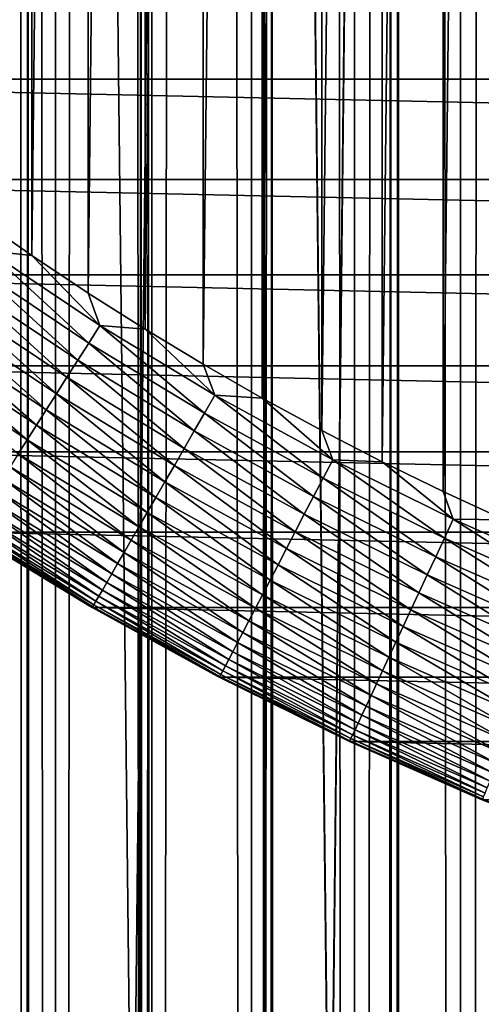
# Model space of a CAD drawing. Header units: millimetres. Extents: x -161 to 161, y -94 to 1149.
# Tile 1022 of 1056: x -6.52 to -4.79, y 641.18 to 644.88. Entities that reach past the tile are written whole.
import ezdxf

# ---------------------------------------------------------------- set-up
doc = ezdxf.new("R2010")
doc.units = ezdxf.units.MM
doc.header["$LTSCALE"] = 81.481481
for name, color, linetype in [('16', 7, 'CONTINUOUS'), ('18', 7, 'CONTINUOUS'), ('3', 7, 'CONTINUOUS'), ('37', 7, 'CONTINUOUS'), ('38', 7, 'CONTINUOUS'), ('39', 7, 'CONTINUOUS'), ('4', 7, 'CONTINUOUS'), ('41', 7, 'CONTINUOUS'), ('6', 7, 'CONTINUOUS')]:
    doc.layers.add(name, color=color, linetype=linetype)

msp = doc.modelspace()

# ---------------------------------------------------------------- linework, layer by layer
at = {"layer": '16', "color": 7, "linetype": 'CONTINUOUS', "true_color": 0xaaaaaa}
for points in [[(-7.2042, 673.5, -18.6574), (-6.4747, 673.5, -18.9228), (-6.8313, 640, -18.7971), (-7.2042, 673.5, -18.6574)], [(-6.8313, 640, -18.7971), (-6.4747, 673.5, -18.9228), (-6.0982, 640, -19.0476), (-6.8313, 640, -18.7971)], [(-6.4747, 673.5, -18.9228), (-5.7354, 673.5, -19.1599), (-6.0982, 640, -19.0476), (-6.4747, 673.5, -18.9228)], [(-6.0982, 640, -19.0476), (-5.7354, 673.5, -19.1599), (-5.3561, 640, -19.2695), (-6.0982, 640, -19.0476)], [(-5.7354, 673.5, -19.1599), (-4.9892, 673.5, -19.3677), (-5.3561, 640, -19.2695), (-5.7354, 673.5, -19.1599)], [(-5.3561, 640, -19.2695), (-4.9892, 673.5, -19.3677), (-4.6059, 640, -19.4624), (-5.3561, 640, -19.2695)], [(-4.9892, 673.5, -19.3677), (-4.2345, 673.5, -19.5465), (-4.6059, 640, -19.4624), (-4.9892, 673.5, -19.3677)]]:
    msp.add_3dface(points, dxfattribs=at)
at = {"layer": '18', "color": 7, "linetype": 'CONTINUOUS', "true_color": 0xaaaaaa}
for points in [[(-6.4747, 673.5, 18.9228), (-7.2042, 673.5, 18.6574), (-6.8323, 640, 18.7968), (-6.4747, 673.5, 18.9228)], [(-6.0993, 640, 19.0473), (-6.4747, 673.5, 18.9228), (-6.8323, 640, 18.7968), (-6.0993, 640, 19.0473)], [(-5.7354, 673.5, 19.1599), (-6.4747, 673.5, 18.9228), (-6.0993, 640, 19.0473), (-5.7354, 673.5, 19.1599)], [(-5.3571, 640, 19.2692), (-5.7354, 673.5, 19.1599), (-6.0993, 640, 19.0473), (-5.3571, 640, 19.2692)], [(-4.9892, 673.5, 19.3677), (-5.7354, 673.5, 19.1599), (-5.3571, 640, 19.2692), (-4.9892, 673.5, 19.3677)], [(-4.6069, 640, 19.4622), (-4.9892, 673.5, 19.3677), (-5.3571, 640, 19.2692), (-4.6069, 640, 19.4622)], [(-4.2345, 673.5, 19.5465), (-4.9892, 673.5, 19.3677), (-4.6069, 640, 19.4622), (-4.2345, 673.5, 19.5465)]]:
    msp.add_3dface(points, dxfattribs=at)
at = {"layer": '3', "color": 7, "linetype": 'CONTINUOUS', "true_color": 0xaaaaaa}
for points in [[(-6.933, 648.5, -9.7945), (-6.4921, 648.5, -10.0922), (-6.7494, -11, -9.922), (-6.933, 648.5, -9.7945)], [(-6.7494, -11, -9.922), (-6.4921, 648.5, -10.0922), (-6.3039, -11, -10.2108), (-6.7494, -11, -9.922)], [(-6.4921, 648.5, -10.0922), (-6.0391, 648.5, -10.3696), (-6.3039, -11, -10.2108), (-6.4921, 648.5, -10.0922)], [(-6.3039, -11, -10.2108), (-6.0391, 648.5, -10.3696), (-5.8461, -11, -10.4797), (-6.3039, -11, -10.2108)], [(-6.0391, 648.5, -10.3696), (-5.575, 648.5001, -10.6264), (-5.8461, -11, -10.4797), (-6.0391, 648.5, -10.3696)], [(-5.8461, -11, -10.4797), (-5.575, 648.5001, -10.6264), (-5.3768, -11, -10.728), (-5.8461, -11, -10.4797)], [(-5.575, 648.5001, -10.6264), (-5.1005, 648.5, -10.8621), (-5.3768, -11, -10.728), (-5.575, 648.5001, -10.6264)], [(-5.3768, -11, -10.728), (-5.1005, 648.5, -10.8621), (-4.897, -11, -10.9553), (-5.3768, -11, -10.728)], [(-5.1005, 648.5, -10.8621), (-4.6165, 648.5, -11.0765), (-4.897, -11, -10.9553), (-5.1005, 648.5, -10.8621)], [(-4.897, -11, -10.9553), (-4.6165, 648.5, -11.0765), (-4.4076, -11, -11.1612), (-4.897, -11, -10.9553)]]:
    msp.add_3dface(points, dxfattribs=at)
at = {"layer": '37', "linetype": 'CONTINUOUS'}
for points in [[(-4.701, 663.9953, -48.8), (-4.9318, 663.8888, -48.8), (-4.9315, 643.111, -48.8), (-4.701, 663.9953, -48.8)], [(-4.7006, 643.0046, -48.8), (-4.701, 663.9953, -48.8), (-4.9315, 643.111, -48.8), (-4.7006, 643.0046, -48.8)], [(-4.9318, 663.8888, -48.8), (-5.1607, 663.777, -48.8), (-5.1603, 643.2229, -48.8), (-4.9318, 663.8888, -48.8)], [(-4.9315, 643.111, -48.8), (-4.9318, 663.8888, -48.8), (-5.1603, 643.2229, -48.8), (-4.9315, 643.111, -48.8)], [(-5.1607, 663.777, -48.8), (-5.3874, 663.6599, -48.8), (-5.3871, 643.3399, -48.8), (-5.1607, 663.777, -48.8)], [(-5.1603, 643.2229, -48.8), (-5.1607, 663.777, -48.8), (-5.3871, 643.3399, -48.8), (-5.1603, 643.2229, -48.8)], [(-5.3874, 663.6599, -48.8), (-5.6116, 663.5378, -48.8), (-5.6113, 643.462, -48.8), (-5.3874, 663.6599, -48.8)], [(-5.3871, 643.3399, -48.8), (-5.3874, 663.6599, -48.8), (-5.6113, 643.462, -48.8), (-5.3871, 643.3399, -48.8)], [(-5.6116, 663.5378, -48.8), (-5.833, 663.4108, -48.8), (-5.8326, 643.589, -48.8), (-5.6116, 663.5378, -48.8)], [(-5.6113, 643.462, -48.8), (-5.6116, 663.5378, -48.8), (-5.8326, 643.589, -48.8), (-5.6113, 643.462, -48.8)], [(-5.833, 663.4108, -48.8), (-6.0512, 663.2792, -48.8), (-6.0508, 643.7206, -48.8), (-5.833, 663.4108, -48.8)], [(-5.8326, 643.589, -48.8), (-5.833, 663.4108, -48.8), (-6.0508, 643.7206, -48.8), (-5.8326, 643.589, -48.8)], [(-6.0512, 663.2792, -48.8), (-6.2659, 663.143, -48.8), (-6.2656, 643.8567, -48.8), (-6.0512, 663.2792, -48.8)], [(-6.0508, 643.7206, -48.8), (-6.0512, 663.2792, -48.8), (-6.2656, 643.8567, -48.8), (-6.0508, 643.7206, -48.8)], [(-6.2659, 663.143, -48.8), (-6.4777, 663.002, -48.8), (-6.4774, 643.9978, -48.8), (-6.2659, 663.143, -48.8)], [(-6.2656, 643.8567, -48.8), (-6.2659, 663.143, -48.8), (-6.4774, 643.9978, -48.8), (-6.2656, 643.8567, -48.8)], [(-6.4777, 663.002, -48.8), (-6.6868, 662.856, -48.8), (-6.6864, 644.1438, -48.8), (-6.4777, 663.002, -48.8)], [(-6.4774, 643.9978, -48.8), (-6.4777, 663.002, -48.8), (-6.6864, 644.1438, -48.8), (-6.4774, 643.9978, -48.8)]]:
    msp.add_3dface(points, dxfattribs=at)
at = {"layer": '38', "linetype": 'CONTINUOUS'}
for points in [[(-8.8387, 644.6613, -78.8), (-9.2163, 645.0556, -78.8), (8.8387, 644.6613, -78.8), (-8.8387, 644.6613, -78.8)], [(8.8387, 644.6613, -78.8), (-9.2163, 645.0556, -78.8), (9.2163, 645.0556, -78.8), (8.8387, 644.6613, -78.8)], [(-8.4444, 644.2837, -78.8), (-8.8387, 644.6613, -78.8), (8.4444, 644.2837, -78.8), (-8.4444, 644.2837, -78.8)], [(8.4444, 644.2837, -78.8), (-8.8387, 644.6613, -78.8), (8.8387, 644.6613, -78.8), (8.4444, 644.2837, -78.8)], [(-8.0352, 643.9248, -78.8), (-8.4444, 644.2837, -78.8), (8.0352, 643.9248, -78.8), (-8.0352, 643.9248, -78.8)], [(8.0352, 643.9248, -78.8), (-8.4444, 644.2837, -78.8), (8.4444, 644.2837, -78.8), (8.0352, 643.9248, -78.8)], [(-7.6096, 643.5833, -78.8), (-8.0352, 643.9248, -78.8), (7.6096, 643.5833, -78.8), (-7.6096, 643.5833, -78.8)], [(7.6096, 643.5833, -78.8), (-8.0352, 643.9248, -78.8), (8.0352, 643.9248, -78.8), (7.6096, 643.5833, -78.8)], [(-7.1692, 643.2604, -78.8), (-7.6096, 643.5833, -78.8), (7.1692, 643.2604, -78.8), (-7.1692, 643.2604, -78.8)], [(7.1692, 643.2604, -78.8), (-7.6096, 643.5833, -78.8), (7.6096, 643.5833, -78.8), (7.1692, 643.2604, -78.8)], [(-6.7164, 642.9577, -78.8), (-7.1692, 643.2604, -78.8), (6.7164, 642.9577, -78.8), (-6.7164, 642.9577, -78.8)], [(6.7164, 642.9577, -78.8), (-7.1692, 643.2604, -78.8), (7.1692, 643.2604, -78.8), (6.7164, 642.9577, -78.8)], [(-6.2503, 642.675, -78.8), (-6.7164, 642.9577, -78.8), (6.2503, 642.675, -78.8), (-6.2503, 642.675, -78.8)], [(6.2503, 642.675, -78.8), (-6.7164, 642.9577, -78.8), (6.7164, 642.9577, -78.8), (6.2503, 642.675, -78.8)], [(-5.7715, 642.4123, -78.8), (-6.2503, 642.675, -78.8), (5.7715, 642.4123, -78.8), (-5.7715, 642.4123, -78.8)], [(5.7715, 642.4123, -78.8), (-6.2503, 642.675, -78.8), (6.2503, 642.675, -78.8), (5.7715, 642.4123, -78.8)], [(-5.2825, 642.171, -78.8), (-5.7715, 642.4123, -78.8), (5.2825, 642.171, -78.8), (-5.2825, 642.171, -78.8)], [(5.2825, 642.171, -78.8), (-5.7715, 642.4123, -78.8), (5.7715, 642.4123, -78.8), (5.2825, 642.171, -78.8)], [(-4.784, 641.9518, -78.8), (-5.2825, 642.171, -78.8), (4.784, 641.9518, -78.8), (-4.784, 641.9518, -78.8)], [(4.784, 641.9518, -78.8), (-5.2825, 642.171, -78.8), (5.2825, 642.171, -78.8), (4.784, 641.9518, -78.8)]]:
    msp.add_3dface(points, dxfattribs=at)
at = {"layer": '39', "linetype": 'CONTINUOUS'}
for points in [[(-6.7263, 642.964, -49.8), (-6.7164, 642.9577, -78.8), (-6.2595, 642.6802, -49.8), (-6.7263, 642.964, -49.8)], [(-6.7164, 642.9577, -78.8), (-6.2503, 642.675, -78.8), (-6.2595, 642.6802, -49.8), (-6.7164, 642.9577, -78.8)], [(-6.2595, 642.6802, -49.8), (-6.2503, 642.675, -78.8), (-5.7807, 642.417, -49.8), (-6.2595, 642.6802, -49.8)], [(-6.2503, 642.675, -78.8), (-5.7715, 642.4123, -78.8), (-5.7807, 642.417, -49.8), (-6.2503, 642.675, -78.8)], [(-5.7807, 642.417, -49.8), (-5.7715, 642.4123, -78.8), (-5.2909, 642.175, -49.8), (-5.7807, 642.417, -49.8)], [(-5.7715, 642.4123, -78.8), (-5.2825, 642.171, -78.8), (-5.2909, 642.175, -49.8), (-5.7715, 642.4123, -78.8)], [(-5.2909, 642.175, -49.8), (-5.2825, 642.171, -78.8), (-4.791, 641.9546, -49.8), (-5.2909, 642.175, -49.8)], [(-5.2825, 642.171, -78.8), (-4.784, 641.9518, -78.8), (-4.791, 641.9546, -49.8), (-5.2825, 642.171, -78.8)], [(-4.791, 641.9546, -49.8), (-4.784, 641.9518, -78.8), (-4.282, 641.7563, -49.8), (-4.791, 641.9546, -49.8)]]:
    msp.add_3dface(points, dxfattribs=at)
at = {"layer": '4', "color": 7, "linetype": 'CONTINUOUS', "true_color": 0xaaaaaa}
for points in [[(-6.3039, -11, 10.2108), (-6.7412, 648.5, 9.9276), (-6.7494, -11, 9.922), (-6.3039, -11, 10.2108)], [(-6.5194, 648.5, 10.0746), (-6.7412, 648.5, 9.9276), (-6.3039, -11, 10.2108), (-6.5194, 648.5, 10.0746)], [(-6.0669, 648.5, 10.3534), (-6.5194, 648.5, 10.0746), (-6.3039, -11, 10.2108), (-6.0669, 648.5, 10.3534)], [(-5.8461, -11, 10.4797), (-6.0669, 648.5, 10.3534), (-6.3039, -11, 10.2108), (-5.8461, -11, 10.4797)], [(-5.6033, 648.5, 10.6115), (-6.0669, 648.5, 10.3534), (-5.8461, -11, 10.4797), (-5.6033, 648.5, 10.6115)], [(-5.3768, -11, 10.728), (-5.6033, 648.5, 10.6115), (-5.8461, -11, 10.4797), (-5.3768, -11, 10.728)], [(-5.1291, 648.5, 10.8486), (-5.6033, 648.5, 10.6115), (-5.3768, -11, 10.728), (-5.1291, 648.5, 10.8486)], [(-4.897, -11, 10.9553), (-5.1291, 648.5, 10.8486), (-5.3768, -11, 10.728), (-4.897, -11, 10.9553)], [(-4.6454, 648.5, 11.0644), (-5.1291, 648.5, 10.8486), (-4.897, -11, 10.9553), (-4.6454, 648.5, 11.0644)], [(-4.4076, -11, 11.1612), (-4.6454, 648.5, 11.0644), (-4.897, -11, 10.9553), (-4.4076, -11, 11.1612)]]:
    msp.add_3dface(points, dxfattribs=at)
at = {"layer": '41', "linetype": 'CONTINUOUS'}
for points in [[(-6.4774, 643.9978, -48.8), (-6.6864, 644.1438, -48.8), (-6.6411, 644.0155, -48.8031), (-6.4774, 643.9978, -48.8)], [(-6.263, 643.669, -48.8123), (-6.6411, 644.0155, -48.8031), (-6.6859, 643.9515, -48.8123), (-6.263, 643.669, -48.8123)], [(-6.2211, 643.7348, -48.8031), (-6.4774, 643.9978, -48.8), (-6.6411, 644.0155, -48.8031), (-6.2211, 643.7348, -48.8031)], [(-6.2211, 643.7348, -48.8031), (-6.6411, 644.0155, -48.8031), (-6.263, 643.669, -48.8123), (-6.2211, 643.7348, -48.8031)], [(-6.2656, 643.8567, -48.8), (-6.4774, 643.9978, -48.8), (-6.2211, 643.7348, -48.8031), (-6.2656, 643.8567, -48.8)], [(-6.3045, 643.604, -48.8277), (-6.6859, 643.9515, -48.8123), (-6.7301, 643.8884, -48.8277), (-6.3045, 643.604, -48.8277)], [(-6.263, 643.669, -48.8123), (-6.6859, 643.9515, -48.8123), (-6.3045, 643.604, -48.8277), (-6.263, 643.669, -48.8123)], [(-6.3451, 643.5402, -48.849), (-6.7301, 643.8884, -48.8277), (-6.7735, 643.8264, -48.849), (-6.3451, 643.5402, -48.849)], [(-6.3045, 643.604, -48.8277), (-6.7301, 643.8884, -48.8277), (-6.3451, 643.5402, -48.849), (-6.3045, 643.604, -48.8277)], [(-6.0508, 643.7206, -48.8), (-6.2656, 643.8567, -48.8), (-6.2211, 643.7348, -48.8031), (-6.0508, 643.7206, -48.8)], [(-6.3847, 643.478, -48.8762), (-6.7735, 643.8264, -48.849), (-6.8158, 643.766, -48.8762), (-6.3847, 643.478, -48.8762)], [(-6.3451, 643.5402, -48.849), (-6.7735, 643.8264, -48.849), (-6.3847, 643.478, -48.8762), (-6.3451, 643.5402, -48.849)], [(-6.4231, 643.4178, -48.9092), (-6.8158, 643.766, -48.8762), (-6.8567, 643.7076, -48.9092), (-6.4231, 643.4178, -48.9092)], [(-6.3847, 643.478, -48.8762), (-6.8158, 643.766, -48.8762), (-6.4231, 643.4178, -48.9092), (-6.3847, 643.478, -48.8762)], [(-6.4599, 643.36, -48.9476), (-6.8567, 643.7076, -48.9092), (-6.8961, 643.6514, -48.9476), (-6.4599, 643.36, -48.9476)], [(-6.4231, 643.4178, -48.9092), (-6.8567, 643.7076, -48.9092), (-6.4599, 643.36, -48.9476), (-6.4231, 643.4178, -48.9092)], [(-5.8283, 643.4052, -48.8123), (-6.2211, 643.7348, -48.8031), (-6.263, 643.669, -48.8123), (-5.8283, 643.4052, -48.8123)], [(-5.7892, 643.4728, -48.8031), (-6.0508, 643.7206, -48.8), (-6.2211, 643.7348, -48.8031), (-5.7892, 643.4728, -48.8031)], [(-5.7892, 643.4728, -48.8031), (-6.2211, 643.7348, -48.8031), (-5.8283, 643.4052, -48.8123), (-5.7892, 643.4728, -48.8031)], [(-5.8326, 643.589, -48.8), (-6.0508, 643.7206, -48.8), (-5.7892, 643.4728, -48.8031), (-5.8326, 643.589, -48.8)], [(-5.8668, 643.3384, -48.8277), (-6.263, 643.669, -48.8123), (-6.3045, 643.604, -48.8277), (-5.8668, 643.3384, -48.8277)], [(-5.8283, 643.4052, -48.8123), (-6.263, 643.669, -48.8123), (-5.8668, 643.3384, -48.8277), (-5.8283, 643.4052, -48.8123)], [(-6.495, 643.3049, -48.9913), (-6.8961, 643.6514, -48.9476), (-6.9335, 643.5979, -48.9913), (-6.495, 643.3049, -48.9913)], [(-6.4599, 643.36, -48.9476), (-6.8961, 643.6514, -48.9476), (-6.495, 643.3049, -48.9913), (-6.4599, 643.36, -48.9476)], [(-6.495, 643.3049, -48.9913), (-6.9335, 643.5979, -48.9913), (-6.5281, 643.2529, -49.04), (-6.495, 643.3049, -48.9913)], [(-5.9046, 643.2729, -48.849), (-6.3045, 643.604, -48.8277), (-6.3451, 643.5402, -48.849), (-5.9046, 643.2729, -48.849)], [(-5.8668, 643.3384, -48.8277), (-6.3045, 643.604, -48.8277), (-5.9046, 643.2729, -48.849), (-5.8668, 643.3384, -48.8277)], [(-5.6113, 643.462, -48.8), (-5.8326, 643.589, -48.8), (-5.7892, 643.4728, -48.8031), (-5.6113, 643.462, -48.8)], [(-5.9415, 643.209, -48.8762), (-6.3451, 643.5402, -48.849), (-6.3847, 643.478, -48.8762), (-5.9415, 643.209, -48.8762)], [(-5.9046, 643.2729, -48.849), (-6.3451, 643.5402, -48.849), (-5.9415, 643.209, -48.8762), (-5.9046, 643.2729, -48.849)], [(-5.9772, 643.1472, -48.9092), (-6.3847, 643.478, -48.8762), (-6.4231, 643.4178, -48.9092), (-5.9772, 643.1472, -48.9092)], [(-5.9415, 643.209, -48.8762), (-6.3847, 643.478, -48.8762), (-5.9772, 643.1472, -48.9092), (-5.9415, 643.209, -48.8762)], [(-5.3824, 643.1605, -48.8123), (-5.7892, 643.4728, -48.8031), (-5.8283, 643.4052, -48.8123), (-5.3824, 643.1605, -48.8123)], [(-5.3463, 643.2298, -48.8031), (-5.6113, 643.462, -48.8), (-5.7892, 643.4728, -48.8031), (-5.3463, 643.2298, -48.8031)], [(-5.3463, 643.2298, -48.8031), (-5.7892, 643.4728, -48.8031), (-5.3824, 643.1605, -48.8123), (-5.3463, 643.2298, -48.8031)], [(-5.3871, 643.3399, -48.8), (-5.6113, 643.462, -48.8), (-5.3463, 643.2298, -48.8031), (-5.3871, 643.3399, -48.8)], [(-6.0114, 643.0879, -48.9476), (-6.4231, 643.4178, -48.9092), (-6.4599, 643.36, -48.9476), (-6.0114, 643.0879, -48.9476)], [(-5.9772, 643.1472, -48.9092), (-6.4231, 643.4178, -48.9092), (-6.0114, 643.0879, -48.9476), (-5.9772, 643.1472, -48.9092)], [(-5.418, 643.0922, -48.8277), (-5.8283, 643.4052, -48.8123), (-5.8668, 643.3384, -48.8277), (-5.418, 643.0922, -48.8277)], [(-5.3824, 643.1605, -48.8123), (-5.8283, 643.4052, -48.8123), (-5.418, 643.0922, -48.8277), (-5.3824, 643.1605, -48.8123)], [(-6.0441, 643.0313, -48.9913), (-6.4599, 643.36, -48.9476), (-6.495, 643.3049, -48.9913), (-6.0441, 643.0313, -48.9913)], [(-6.0114, 643.0879, -48.9476), (-6.4599, 643.36, -48.9476), (-6.0441, 643.0313, -48.9913), (-6.0114, 643.0879, -48.9476)], [(-5.4529, 643.0251, -48.849), (-5.8668, 643.3384, -48.8277), (-5.9046, 643.2729, -48.849), (-5.4529, 643.0251, -48.849)], [(-5.418, 643.0922, -48.8277), (-5.8668, 643.3384, -48.8277), (-5.4529, 643.0251, -48.849), (-5.418, 643.0922, -48.8277)], [(-5.1603, 643.2229, -48.8), (-5.3871, 643.3399, -48.8), (-5.3463, 643.2298, -48.8031), (-5.1603, 643.2229, -48.8)], [(-6.075, 642.9779, -49.04), (-6.495, 643.3049, -48.9913), (-6.5281, 643.2529, -49.04), (-6.075, 642.9779, -49.04)], [(-6.0441, 643.0313, -48.9913), (-6.495, 643.3049, -48.9913), (-6.075, 642.9779, -49.04), (-6.0441, 643.0313, -48.9913)], [(-5.4869, 642.9597, -48.8762), (-5.9046, 643.2729, -48.849), (-5.9415, 643.209, -48.8762), (-5.4869, 642.9597, -48.8762)], [(-5.4529, 643.0251, -48.849), (-5.9046, 643.2729, -48.849), (-5.4869, 642.9597, -48.8762), (-5.4529, 643.0251, -48.849)], [(-6.1038, 642.9279, -49.0934), (-6.5281, 643.2529, -49.04), (-6.5591, 643.2042, -49.0934), (-6.1038, 642.9279, -49.0934)], [(-6.075, 642.9779, -49.04), (-6.5281, 643.2529, -49.04), (-6.1038, 642.9279, -49.0934), (-6.075, 642.9779, -49.04)], [(-4.9263, 642.9356, -48.8123), (-5.3463, 643.2298, -48.8031), (-5.3824, 643.1605, -48.8123), (-4.9263, 642.9356, -48.8123)], [(-4.8933, 643.0064, -48.8031), (-5.1603, 643.2229, -48.8), (-5.3463, 643.2298, -48.8031), (-4.8933, 643.0064, -48.8031)], [(-4.8933, 643.0064, -48.8031), (-5.3463, 643.2298, -48.8031), (-4.9263, 642.9356, -48.8123), (-4.8933, 643.0064, -48.8031)], [(-4.9315, 643.111, -48.8), (-5.1603, 643.2229, -48.8), (-4.8933, 643.0064, -48.8031), (-4.9315, 643.111, -48.8)], [(-6.1305, 642.8817, -49.1511), (-6.5591, 643.2042, -49.0934), (-6.5878, 643.1592, -49.1511), (-6.1305, 642.8817, -49.1511)], [(-6.1038, 642.9279, -49.0934), (-6.5591, 643.2042, -49.0934), (-6.1305, 642.8817, -49.1511), (-6.1038, 642.9279, -49.0934)], [(-5.5199, 642.8964, -48.9092), (-5.9415, 643.209, -48.8762), (-5.9772, 643.1472, -48.9092), (-5.5199, 642.8964, -48.9092)], [(-5.4869, 642.9597, -48.8762), (-5.9415, 643.209, -48.8762), (-5.5199, 642.8964, -48.9092), (-5.4869, 642.9597, -48.8762)], [(-6.1548, 642.8396, -49.2129), (-6.5878, 643.1592, -49.1511), (-6.6139, 643.1183, -49.2129), (-6.1548, 642.8396, -49.2129)], [(-6.1305, 642.8817, -49.1511), (-6.5878, 643.1592, -49.1511), (-6.1548, 642.8396, -49.2129), (-6.1305, 642.8817, -49.1511)], [(-4.9588, 642.8658, -48.8277), (-5.3824, 643.1605, -48.8123), (-5.418, 643.0922, -48.8277), (-4.9588, 642.8658, -48.8277)], [(-4.9263, 642.9356, -48.8123), (-5.3824, 643.1605, -48.8123), (-4.9588, 642.8658, -48.8277), (-4.9263, 642.9356, -48.8123)], [(-6.1766, 642.8019, -49.2783), (-6.6139, 643.1183, -49.2129), (-6.6373, 643.0815, -49.2783), (-6.1766, 642.8019, -49.2783)], [(-6.1548, 642.8396, -49.2129), (-6.6139, 643.1183, -49.2129), (-6.1766, 642.8019, -49.2783), (-6.1548, 642.8396, -49.2129)], [(-5.5516, 642.8356, -48.9476), (-5.9772, 643.1472, -48.9092), (-6.0114, 643.0879, -48.9476), (-5.5516, 642.8356, -48.9476)], [(-5.5199, 642.8964, -48.9092), (-5.9772, 643.1472, -48.9092), (-5.5516, 642.8356, -48.9476), (-5.5199, 642.8964, -48.9092)], [(-6.1957, 642.7687, -49.3469), (-6.6373, 643.0815, -49.2783), (-6.6579, 643.0491, -49.3469), (-6.1957, 642.7687, -49.3469)], [(-6.1766, 642.8019, -49.2783), (-6.6373, 643.0815, -49.2783), (-6.1957, 642.7687, -49.3469), (-6.1766, 642.8019, -49.2783)], [(-5.5817, 642.7776, -48.9913), (-6.0114, 643.0879, -48.9476), (-6.0441, 643.0313, -48.9913), (-5.5817, 642.7776, -48.9913)], [(-5.5516, 642.8356, -48.9476), (-6.0114, 643.0879, -48.9476), (-5.5817, 642.7776, -48.9913), (-5.5516, 642.8356, -48.9476)], [(-4.9908, 642.7972, -48.849), (-5.418, 643.0922, -48.8277), (-5.4529, 643.0251, -48.849), (-4.9908, 642.7972, -48.849)], [(-4.9588, 642.8658, -48.8277), (-5.418, 643.0922, -48.8277), (-4.9908, 642.7972, -48.849), (-4.9588, 642.8658, -48.8277)], [(-4.7006, 643.0046, -48.8), (-4.9315, 643.111, -48.8), (-4.8933, 643.0064, -48.8031), (-4.7006, 643.0046, -48.8)], [(-6.2121, 642.7402, -49.4183), (-6.6579, 643.0491, -49.3469), (-6.6756, 643.0215, -49.4183), (-6.2121, 642.7402, -49.4183)], [(-6.1957, 642.7687, -49.3469), (-6.6579, 643.0491, -49.3469), (-6.2121, 642.7402, -49.4183), (-6.1957, 642.7687, -49.3469)], [(-6.2257, 642.7168, -49.4921), (-6.6756, 643.0215, -49.4183), (-6.6901, 642.9986, -49.4921), (-6.2257, 642.7168, -49.4921)], [(-6.2121, 642.7402, -49.4183), (-6.6756, 643.0215, -49.4183), (-6.2257, 642.7168, -49.4921), (-6.2121, 642.7402, -49.4183)], [(-5.6102, 642.7229, -49.04), (-6.0441, 643.0313, -48.9913), (-6.075, 642.9779, -49.04), (-5.6102, 642.7229, -49.04)], [(-5.5817, 642.7776, -48.9913), (-6.0441, 643.0313, -48.9913), (-5.6102, 642.7229, -49.04), (-5.5817, 642.7776, -48.9913)], [(-5.022, 642.7304, -48.8762), (-5.4529, 643.0251, -48.849), (-5.4869, 642.9597, -48.8762), (-5.022, 642.7304, -48.8762)], [(-4.9908, 642.7972, -48.849), (-5.4529, 643.0251, -48.849), (-5.022, 642.7304, -48.8762), (-4.9908, 642.7972, -48.849)], [(-4.4608, 642.7308, -48.8123), (-4.8933, 643.0064, -48.8031), (-4.9263, 642.9356, -48.8123), (-4.4608, 642.7308, -48.8123)], [(-4.4309, 642.8029, -48.8031), (-4.7006, 643.0046, -48.8), (-4.8933, 643.0064, -48.8031), (-4.4309, 642.8029, -48.8031)], [(-4.4309, 642.8029, -48.8031), (-4.8933, 643.0064, -48.8031), (-4.4608, 642.7308, -48.8123), (-4.4309, 642.8029, -48.8031)], [(-6.7263, 642.964, -49.8), (-6.2595, 642.6802, -49.8), (-6.7146, 642.9601, -49.723), (-6.7263, 642.964, -49.8)], [(-6.2485, 642.6773, -49.723), (-6.7097, 642.9678, -49.6449), (-6.7146, 642.9601, -49.723), (-6.2485, 642.6773, -49.723)], [(-6.2439, 642.6852, -49.6449), (-6.7016, 642.9807, -49.5678), (-6.7097, 642.9678, -49.6449), (-6.2439, 642.6852, -49.6449)], [(-6.2439, 642.6852, -49.6449), (-6.7097, 642.9678, -49.6449), (-6.2485, 642.6773, -49.723), (-6.2439, 642.6852, -49.6449)], [(-6.2363, 642.6984, -49.5678), (-6.6901, 642.9986, -49.4921), (-6.7016, 642.9807, -49.5678), (-6.2363, 642.6984, -49.5678)], [(-6.2363, 642.6984, -49.5678), (-6.7016, 642.9807, -49.5678), (-6.2439, 642.6852, -49.6449), (-6.2363, 642.6984, -49.5678)], [(-6.2257, 642.7168, -49.4921), (-6.6901, 642.9986, -49.4921), (-6.2363, 642.6984, -49.5678), (-6.2257, 642.7168, -49.4921)], [(-5.6368, 642.6717, -49.0934), (-6.075, 642.9779, -49.04), (-6.1038, 642.9279, -49.0934), (-5.6368, 642.6717, -49.0934)], [(-5.6102, 642.7229, -49.04), (-6.075, 642.9779, -49.04), (-5.6368, 642.6717, -49.0934), (-5.6102, 642.7229, -49.04)], [(-6.2595, 642.6802, -49.8), (-6.2485, 642.6773, -49.723), (-6.7146, 642.9601, -49.723), (-6.2595, 642.6802, -49.8)], [(-5.6615, 642.6244, -49.1511), (-6.1038, 642.9279, -49.0934), (-6.1305, 642.8817, -49.1511), (-5.6615, 642.6244, -49.1511)], [(-5.6368, 642.6717, -49.0934), (-6.1038, 642.9279, -49.0934), (-5.6615, 642.6244, -49.1511), (-5.6368, 642.6717, -49.0934)], [(-5.0521, 642.6657, -48.9092), (-5.4869, 642.9597, -48.8762), (-5.5199, 642.8964, -48.9092), (-5.0521, 642.6657, -48.9092)], [(-5.022, 642.7304, -48.8762), (-5.4869, 642.9597, -48.8762), (-5.0521, 642.6657, -48.9092), (-5.022, 642.7304, -48.8762)], [(-4.4903, 642.6596, -48.8277), (-4.9263, 642.9356, -48.8123), (-4.9588, 642.8658, -48.8277), (-4.4903, 642.6596, -48.8277)], [(-4.4608, 642.7308, -48.8123), (-4.9263, 642.9356, -48.8123), (-4.4903, 642.6596, -48.8277), (-4.4608, 642.7308, -48.8123)], [(-5.0811, 642.6036, -48.9476), (-5.5199, 642.8964, -48.9092), (-5.5516, 642.8356, -48.9476), (-5.0811, 642.6036, -48.9476)], [(-5.0521, 642.6657, -48.9092), (-5.5199, 642.8964, -48.9092), (-5.0811, 642.6036, -48.9476), (-5.0521, 642.6657, -48.9092)], [(-5.6839, 642.5813, -49.2129), (-6.1305, 642.8817, -49.1511), (-6.1548, 642.8396, -49.2129), (-5.6839, 642.5813, -49.2129)], [(-5.6615, 642.6244, -49.1511), (-6.1305, 642.8817, -49.1511), (-5.6839, 642.5813, -49.2129), (-5.6615, 642.6244, -49.1511)], [(-4.5192, 642.5897, -48.849), (-4.9588, 642.8658, -48.8277), (-4.9908, 642.7972, -48.849), (-4.5192, 642.5897, -48.849)], [(-4.4903, 642.6596, -48.8277), (-4.9588, 642.8658, -48.8277), (-4.5192, 642.5897, -48.849), (-4.4903, 642.6596, -48.8277)], [(-5.704, 642.5426, -49.2783), (-6.1548, 642.8396, -49.2129), (-6.1766, 642.8019, -49.2783), (-5.704, 642.5426, -49.2783)], [(-5.6839, 642.5813, -49.2129), (-6.1548, 642.8396, -49.2129), (-5.704, 642.5426, -49.2783), (-5.6839, 642.5813, -49.2129)], [(-5.1087, 642.5443, -48.9913), (-5.5516, 642.8356, -48.9476), (-5.5817, 642.7776, -48.9913), (-5.1087, 642.5443, -48.9913)], [(-5.0811, 642.6036, -48.9476), (-5.5516, 642.8356, -48.9476), (-5.1087, 642.5443, -48.9913), (-5.0811, 642.6036, -48.9476)], [(-5.7217, 642.5086, -49.3469), (-6.1766, 642.8019, -49.2783), (-6.1957, 642.7687, -49.3469), (-5.7217, 642.5086, -49.3469)], [(-5.704, 642.5426, -49.2783), (-6.1766, 642.8019, -49.2783), (-5.7217, 642.5086, -49.3469), (-5.704, 642.5426, -49.2783)], [(-4.5474, 642.5216, -48.8762), (-4.9908, 642.7972, -48.849), (-5.022, 642.7304, -48.8762), (-4.5474, 642.5216, -48.8762)], [(-4.5192, 642.5897, -48.849), (-4.9908, 642.7972, -48.849), (-4.5474, 642.5216, -48.8762), (-4.5192, 642.5897, -48.849)], [(-5.7369, 642.4795, -49.4183), (-6.1957, 642.7687, -49.3469), (-6.2121, 642.7402, -49.4183), (-5.7369, 642.4795, -49.4183)], [(-5.7217, 642.5086, -49.3469), (-6.1957, 642.7687, -49.3469), (-5.7369, 642.4795, -49.4183), (-5.7217, 642.5086, -49.3469)], [(-5.1348, 642.4884, -49.04), (-5.5817, 642.7776, -48.9913), (-5.6102, 642.7229, -49.04), (-5.1348, 642.4884, -49.04)], [(-5.1087, 642.5443, -48.9913), (-5.5817, 642.7776, -48.9913), (-5.1348, 642.4884, -49.04), (-5.1087, 642.5443, -48.9913)], [(-5.7592, 642.4366, -49.5678), (-6.2257, 642.7168, -49.4921), (-6.2363, 642.6984, -49.5678), (-5.7592, 642.4366, -49.5678)], [(-5.7494, 642.4555, -49.4921), (-6.2121, 642.7402, -49.4183), (-6.2257, 642.7168, -49.4921), (-5.7494, 642.4555, -49.4921)], [(-5.7494, 642.4555, -49.4921), (-6.2257, 642.7168, -49.4921), (-5.7592, 642.4366, -49.5678), (-5.7494, 642.4555, -49.4921)], [(-5.7369, 642.4795, -49.4183), (-6.2121, 642.7402, -49.4183), (-5.7494, 642.4555, -49.4921), (-5.7369, 642.4795, -49.4183)], [(-5.1592, 642.4362, -49.0934), (-5.6102, 642.7229, -49.04), (-5.6368, 642.6717, -49.0934), (-5.1592, 642.4362, -49.0934)], [(-5.1348, 642.4884, -49.04), (-5.6102, 642.7229, -49.04), (-5.1592, 642.4362, -49.0934), (-5.1348, 642.4884, -49.04)], [(-4.5747, 642.4556, -48.9092), (-5.022, 642.7304, -48.8762), (-5.0521, 642.6657, -48.9092), (-4.5747, 642.4556, -48.9092)], [(-4.5474, 642.5216, -48.8762), (-5.022, 642.7304, -48.8762), (-4.5747, 642.4556, -48.9092), (-4.5474, 642.5216, -48.8762)], [(-6.2595, 642.6802, -49.8), (-5.7807, 642.417, -49.8), (-6.2485, 642.6773, -49.723), (-6.2595, 642.6802, -49.8)], [(-5.7705, 642.415, -49.723), (-6.2439, 642.6852, -49.6449), (-6.2485, 642.6773, -49.723), (-5.7705, 642.415, -49.723)], [(-5.7807, 642.417, -49.8), (-5.7705, 642.415, -49.723), (-6.2485, 642.6773, -49.723), (-5.7807, 642.417, -49.8)], [(-5.7663, 642.4231, -49.6449), (-6.2363, 642.6984, -49.5678), (-6.2439, 642.6852, -49.6449), (-5.7663, 642.4231, -49.6449)], [(-5.7663, 642.4231, -49.6449), (-6.2439, 642.6852, -49.6449), (-5.7705, 642.415, -49.723), (-5.7663, 642.4231, -49.6449)], [(-5.7592, 642.4366, -49.5678), (-6.2363, 642.6984, -49.5678), (-5.7663, 642.4231, -49.6449), (-5.7592, 642.4366, -49.5678)], [(-5.1817, 642.3878, -49.1511), (-5.6368, 642.6717, -49.0934), (-5.6615, 642.6244, -49.1511), (-5.1817, 642.3878, -49.1511)], [(-5.1592, 642.4362, -49.0934), (-5.6368, 642.6717, -49.0934), (-5.1817, 642.3878, -49.1511), (-5.1592, 642.4362, -49.0934)], [(-4.601, 642.3923, -48.9476), (-5.0521, 642.6657, -48.9092), (-5.0811, 642.6036, -48.9476), (-4.601, 642.3923, -48.9476)], [(-4.5747, 642.4556, -48.9092), (-5.0521, 642.6657, -48.9092), (-4.601, 642.3923, -48.9476), (-4.5747, 642.4556, -48.9092)], [(-5.2022, 642.3438, -49.2129), (-5.6615, 642.6244, -49.1511), (-5.6839, 642.5813, -49.2129), (-5.2022, 642.3438, -49.2129)], [(-5.1817, 642.3878, -49.1511), (-5.6615, 642.6244, -49.1511), (-5.2022, 642.3438, -49.2129), (-5.1817, 642.3878, -49.1511)], [(-4.626, 642.3319, -48.9913), (-5.0811, 642.6036, -48.9476), (-5.1087, 642.5443, -48.9913), (-4.626, 642.3319, -48.9913)], [(-4.601, 642.3923, -48.9476), (-5.0811, 642.6036, -48.9476), (-4.626, 642.3319, -48.9913), (-4.601, 642.3923, -48.9476)], [(-5.2207, 642.3043, -49.2783), (-5.6839, 642.5813, -49.2129), (-5.704, 642.5426, -49.2783), (-5.2207, 642.3043, -49.2783)], [(-5.2022, 642.3438, -49.2129), (-5.6839, 642.5813, -49.2129), (-5.2207, 642.3043, -49.2783), (-5.2022, 642.3438, -49.2129)], [(-5.2369, 642.2695, -49.3469), (-5.704, 642.5426, -49.2783), (-5.7217, 642.5086, -49.3469), (-5.2369, 642.2695, -49.3469)], [(-5.2207, 642.3043, -49.2783), (-5.704, 642.5426, -49.2783), (-5.2369, 642.2695, -49.3469), (-5.2207, 642.3043, -49.2783)], [(-4.6496, 642.2749, -49.04), (-5.1087, 642.5443, -48.9913), (-5.1348, 642.4884, -49.04), (-4.6496, 642.2749, -49.04)], [(-4.626, 642.3319, -48.9913), (-5.1087, 642.5443, -48.9913), (-4.6496, 642.2749, -49.04), (-4.626, 642.3319, -48.9913)], [(-5.2507, 642.2398, -49.4183), (-5.7217, 642.5086, -49.3469), (-5.7369, 642.4795, -49.4183), (-5.2507, 642.2398, -49.4183)], [(-5.2369, 642.2695, -49.3469), (-5.7217, 642.5086, -49.3469), (-5.2507, 642.2398, -49.4183), (-5.2369, 642.2695, -49.3469)], [(-4.6716, 642.2216, -49.0934), (-5.1348, 642.4884, -49.04), (-5.1592, 642.4362, -49.0934), (-4.6716, 642.2216, -49.0934)], [(-4.6496, 642.2749, -49.04), (-5.1348, 642.4884, -49.04), (-4.6716, 642.2216, -49.0934), (-4.6496, 642.2749, -49.04)], [(-5.2712, 642.1959, -49.5678), (-5.7494, 642.4555, -49.4921), (-5.7592, 642.4366, -49.5678), (-5.2712, 642.1959, -49.5678)], [(-5.2622, 642.2152, -49.4921), (-5.7369, 642.4795, -49.4183), (-5.7494, 642.4555, -49.4921), (-5.2622, 642.2152, -49.4921)], [(-5.2622, 642.2152, -49.4921), (-5.7494, 642.4555, -49.4921), (-5.2712, 642.1959, -49.5678), (-5.2622, 642.2152, -49.4921)], [(-5.2507, 642.2398, -49.4183), (-5.7369, 642.4795, -49.4183), (-5.2622, 642.2152, -49.4921), (-5.2507, 642.2398, -49.4183)], [(-5.7807, 642.417, -49.8), (-5.2909, 642.175, -49.8), (-5.7705, 642.415, -49.723), (-5.7807, 642.417, -49.8)], [(-5.2815, 642.1738, -49.723), (-5.7663, 642.4231, -49.6449), (-5.7705, 642.415, -49.723), (-5.2815, 642.1738, -49.723)], [(-5.2909, 642.175, -49.8), (-5.2815, 642.1738, -49.723), (-5.7705, 642.415, -49.723), (-5.2909, 642.175, -49.8)], [(-5.2776, 642.1821, -49.6449), (-5.7592, 642.4366, -49.5678), (-5.7663, 642.4231, -49.6449), (-5.2776, 642.1821, -49.6449)], [(-5.2776, 642.1821, -49.6449), (-5.7663, 642.4231, -49.6449), (-5.2815, 642.1738, -49.723), (-5.2776, 642.1821, -49.6449)], [(-5.2712, 642.1959, -49.5678), (-5.7592, 642.4366, -49.5678), (-5.2776, 642.1821, -49.6449), (-5.2712, 642.1959, -49.5678)], [(-4.692, 642.1724, -49.1511), (-5.1592, 642.4362, -49.0934), (-5.1817, 642.3878, -49.1511), (-4.692, 642.1724, -49.1511)], [(-4.6716, 642.2216, -49.0934), (-5.1592, 642.4362, -49.0934), (-4.692, 642.1724, -49.1511), (-4.6716, 642.2216, -49.0934)], [(-4.7107, 642.1275, -49.2129), (-5.1817, 642.3878, -49.1511), (-5.2022, 642.3438, -49.2129), (-4.7107, 642.1275, -49.2129)], [(-4.692, 642.1724, -49.1511), (-5.1817, 642.3878, -49.1511), (-4.7107, 642.1275, -49.2129), (-4.692, 642.1724, -49.1511)], [(-4.7273, 642.0872, -49.2783), (-5.2022, 642.3438, -49.2129), (-5.2207, 642.3043, -49.2783), (-4.7273, 642.0872, -49.2783)], [(-4.7107, 642.1275, -49.2129), (-5.2022, 642.3438, -49.2129), (-4.7273, 642.0872, -49.2783), (-4.7107, 642.1275, -49.2129)], [(-4.742, 642.0518, -49.3469), (-5.2207, 642.3043, -49.2783), (-5.2369, 642.2695, -49.3469), (-4.742, 642.0518, -49.3469)], [(-4.7273, 642.0872, -49.2783), (-5.2207, 642.3043, -49.2783), (-4.742, 642.0518, -49.3469), (-4.7273, 642.0872, -49.2783)], [(-4.7546, 642.0214, -49.4183), (-5.2369, 642.2695, -49.3469), (-5.2507, 642.2398, -49.4183), (-4.7546, 642.0214, -49.4183)], [(-4.742, 642.0518, -49.3469), (-5.2369, 642.2695, -49.3469), (-4.7546, 642.0214, -49.4183), (-4.742, 642.0518, -49.3469)], [(-4.765, 641.9964, -49.4921), (-5.2507, 642.2398, -49.4183), (-5.2622, 642.2152, -49.4921), (-4.765, 641.9964, -49.4921)], [(-4.7546, 642.0214, -49.4183), (-5.2507, 642.2398, -49.4183), (-4.765, 641.9964, -49.4921), (-4.7546, 642.0214, -49.4183)], [(-4.7789, 641.9627, -49.6449), (-5.2712, 642.1959, -49.5678), (-5.2776, 642.1821, -49.6449), (-4.7789, 641.9627, -49.6449)], [(-4.7731, 641.9768, -49.5678), (-5.2622, 642.2152, -49.4921), (-5.2712, 642.1959, -49.5678), (-4.7731, 641.9768, -49.5678)], [(-4.7731, 641.9768, -49.5678), (-5.2712, 642.1959, -49.5678), (-4.7789, 641.9627, -49.6449), (-4.7731, 641.9768, -49.5678)], [(-4.765, 641.9964, -49.4921), (-5.2622, 642.2152, -49.4921), (-4.7731, 641.9768, -49.5678), (-4.765, 641.9964, -49.4921)], [(-5.2909, 642.175, -49.8), (-4.791, 641.9546, -49.8), (-5.2815, 642.1738, -49.723), (-5.2909, 642.175, -49.8)], [(-4.7824, 641.9543, -49.723), (-5.2776, 642.1821, -49.6449), (-5.2815, 642.1738, -49.723), (-4.7824, 641.9543, -49.723)], [(-4.791, 641.9546, -49.8), (-4.7824, 641.9543, -49.723), (-5.2815, 642.1738, -49.723), (-4.791, 641.9546, -49.8)], [(-4.7789, 641.9627, -49.6449), (-5.2776, 642.1821, -49.6449), (-4.7824, 641.9543, -49.723), (-4.7789, 641.9627, -49.6449)], [(-4.791, 641.9546, -49.8), (-4.282, 641.7563, -49.8), (-4.7824, 641.9543, -49.723), (-4.791, 641.9546, -49.8)]]:
    msp.add_3dface(points, dxfattribs=at)
at = {"layer": '6', "color": 7, "linetype": 'CONTINUOUS', "true_color": 0xaaaaaa}
for points in [[(-6.737, 1089, -7.3901), (-6.3885, 1089, -7.6933), (-6.737, 569, -7.3901), (-6.737, 1089, -7.3901)], [(-6.737, 569, -7.3901), (-6.3885, 1089, -7.6933), (-6.3885, 569, -7.6933), (-6.737, 569, -7.3901)], [(-6.3885, 1089, 7.6933), (-6.737, 1089, 7.3901), (-6.3885, 569, 7.6933), (-6.3885, 1089, 7.6933)], [(-6.3885, 569, 7.6933), (-6.737, 1089, 7.3901), (-6.737, 569, 7.3901), (-6.3885, 569, 7.6933)], [(-6.3885, 1089, -7.6933), (-6.0263, 1089, -7.9802), (-6.3885, 569, -7.6933), (-6.3885, 1089, -7.6933)], [(-6.3885, 569, -7.6933), (-6.0263, 1089, -7.9802), (-6.0263, 569, -7.9802), (-6.3885, 569, -7.6933)], [(-6.0263, 1089, 7.9802), (-6.3885, 1089, 7.6933), (-6.0263, 569, 7.9802), (-6.0263, 1089, 7.9802)], [(-6.0263, 569, 7.9802), (-6.3885, 1089, 7.6933), (-6.3885, 569, 7.6933), (-6.0263, 569, 7.9802)], [(-6.0263, 1089, -7.9802), (-5.6514, 1089, -8.25), (-6.0263, 569, -7.9802), (-6.0263, 1089, -7.9802)], [(-6.0263, 569, -7.9802), (-5.6514, 1089, -8.25), (-5.6514, 569, -8.25), (-6.0263, 569, -7.9802)], [(-5.6514, 1089, 8.25), (-6.0263, 1089, 7.9802), (-5.6514, 569, 8.25), (-5.6514, 1089, 8.25)], [(-5.6514, 569, 8.25), (-6.0263, 1089, 7.9802), (-6.0263, 569, 7.9802), (-5.6514, 569, 8.25)], [(-5.6514, 1089, -8.25), (-5.2643, 1089, -8.5022), (-5.6514, 569, -8.25), (-5.6514, 1089, -8.25)], [(-5.6514, 569, -8.25), (-5.2643, 1089, -8.5022), (-5.2643, 569, -8.5022), (-5.6514, 569, -8.25)], [(-5.2643, 1089, 8.5022), (-5.6514, 1089, 8.25), (-5.2643, 569, 8.5022), (-5.2643, 1089, 8.5022)], [(-5.2643, 569, 8.5022), (-5.6514, 1089, 8.25), (-5.6514, 569, 8.25), (-5.2643, 569, 8.5022)], [(-5.2643, 1089, -8.5022), (-4.866, 1089, -8.7362), (-5.2643, 569, -8.5022), (-5.2643, 1089, -8.5022)], [(-5.2643, 569, -8.5022), (-4.866, 1089, -8.7362), (-4.866, 569, -8.7362), (-5.2643, 569, -8.5022)], [(-4.866, 1089, 8.7362), (-5.2643, 1089, 8.5022), (-4.866, 569, 8.7362), (-4.866, 1089, 8.7362)], [(-4.866, 569, 8.7362), (-5.2643, 1089, 8.5022), (-5.2643, 569, 8.5022), (-4.866, 569, 8.7362)], [(-4.866, 1089, -8.7362), (-4.4574, 1089, -8.9516), (-4.866, 569, -8.7362), (-4.866, 1089, -8.7362)], [(-4.866, 569, -8.7362), (-4.4574, 1089, -8.9516), (-4.4574, 569, -8.9516), (-4.866, 569, -8.7362)], [(-4.4574, 1089, 8.9516), (-4.866, 1089, 8.7362), (-4.4574, 569, 8.9516), (-4.4574, 1089, 8.9516)], [(-4.4574, 569, 8.9516), (-4.866, 1089, 8.7362), (-4.866, 569, 8.7362), (-4.4574, 569, 8.9516)]]:
    msp.add_3dface(points, dxfattribs=at)

doc.saveas('drawing.dxf')
